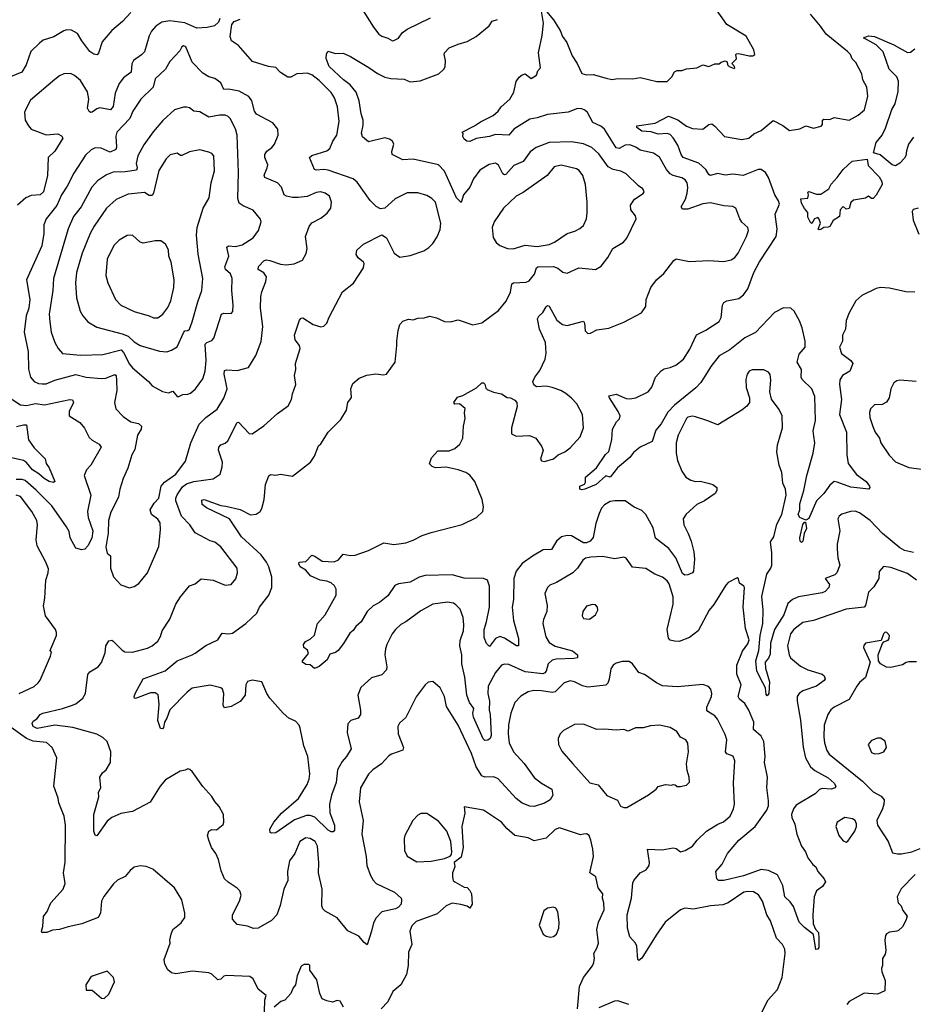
# Model space of a CAD drawing. Extents: x 2056909 to 2160450, y 827444 to 1016825.
# Tile 341 of 501: x 2085449 to 2091435, y 963565 to 970157. Entities that reach past the tile are written whole.
import ezdxf

# ---------------------------------------------------------------- set-up
doc = ezdxf.new("R2010")
doc.units = 0

msp = doc.modelspace()

# ---------------------------------------------------------------- linework, layer by layer
at = {"layer": '0CON10XD'}
for points in [[(2087738.9, 970235), (2087818.3, 970108.3), (2087855, 970061.2), (2087875, 970046), (2087914.3, 970034.3), (2087945, 970016), (2087955, 970017.5), (2087985.5, 970034.5), (2088011.3, 970068.7), (2088044, 970095), (2088201.3, 970168.7)], [(2088966.7, 970225), (2089025, 970156.7), (2089068.1, 970085), (2089085, 970043.8), (2089114.2, 970005), (2089150, 969915), (2089182.7, 969865), (2089215, 969796.9), (2089245, 969788.9), (2089290.9, 969790.9), (2089377.5, 969765), (2089415, 969758), (2089455, 969763.8), (2089555, 969762), (2089605, 969770), (2089717, 969743), (2089785, 969742.5), (2089816.7, 969775), (2089835, 969807.5), (2089853.6, 969816.4), (2089885, 969816.7), (2089915, 969827.5), (2089984.2, 969835.8), (2090025, 969856), (2090065.9, 969844.1), (2090105, 969861.2), (2090135, 969862.5), (2090146.7, 969873.3), (2090175, 969882.5), (2090187.5, 969875), (2090190, 969855), (2090200, 969845), (2090235, 969830), (2090240, 969835), (2090236.7, 969845), (2090220, 969865), (2090250, 969895), (2090246.7, 969925), (2090250.8, 969929.2), (2090265, 969930.8), (2090335.6, 969914.4), (2090360, 969915), (2090372.5, 969925), (2090366.7, 969955), (2090315, 970046.7), (2090186.1, 970126.1), (2090101.2, 970245)], [(2086193.8, 970205), (2086138, 970145), (2086065, 970085.8), (2086001.7, 970008.3), (2085977.3, 969932.7), (2085967.3, 969922.7), (2085945, 969926.5), (2085917.8, 969945), (2085865.4, 970015), (2085836.7, 970065), (2085795, 970087.3), (2085765, 970088.9), (2085745, 970083.1), (2085677.9, 970042.1), (2085605, 970019.4), (2085580.6, 969999.4), (2085524.3, 969945), (2085492.9, 969855), (2085463.3, 969806.7), (2085387.1, 969775)], [(2088495, 969445.7), (2088535, 969472.5), (2088620.8, 969515), (2088653.8, 969545), (2088674.2, 969575), (2088731.4, 969625), (2088758.6, 969671.4), (2088775, 969742.5), (2088795, 969773.3), (2088815, 969788.8), (2088835, 969793.8), (2088875, 969763.3), (2088910, 969785), (2088920, 969815), (2088936.7, 969835), (2088924.2, 969935), (2088948, 970052), (2088956.9, 970133.1), (2088944.4, 970215)], [(2090054.7, 967795), (2090010.6, 967729.4), (2089977.6, 967692.4), (2089833.8, 967576.2), (2089791.2, 967528.8), (2089745, 967451.9), (2089710.2, 967409.8), (2089685, 967333.3), (2089605, 967296), (2089561.2, 967258.8), (2089535, 967226.9), (2089452, 967158), (2089405, 967093.8), (2089375, 967103.8), (2089310, 967045), (2089233.6, 967013.6), (2089215, 967010), (2089200, 967015), (2089200, 967035), (2089231.7, 967048.3), (2089238.3, 967061.7), (2089238.8, 967095), (2089312.7, 967157.3), (2089373.2, 967246.8), (2089394.2, 967265.8), (2089416, 967345), (2089420, 967415), (2089446.7, 967465), (2089465.9, 967484.1), (2089470, 967505), (2089458, 967535), (2089398.8, 967625), (2089395, 967640), (2089445, 967649.4), (2089511.7, 967621.7), (2089535, 967618.9), (2089575, 967626.5), (2089657.8, 967665), (2089682.8, 967697.2), (2089707.5, 967765), (2089745, 967807.1), (2089765, 967820.6), (2089805, 967827.8), (2089844, 967845), (2089894.4, 967885), (2089938.5, 967951.5), (2089982.8, 968047.2), (2090045, 968077.8), (2090133.9, 968136.1), (2090147.6, 968162.4), (2090155.5, 968245), (2090166.2, 968263.8), (2090185, 968275.5), (2090265, 968291.8), (2090296.4, 968315), (2090325, 968355.7), (2090365.2, 968464.8), (2090403.8, 968536.2), (2090516.5, 968705), (2090523.1, 968755), (2090509.2, 968855), (2090537.6, 968922.4), (2090532.2, 968945), (2090506.7, 968985), (2090465, 969100), (2090445, 969133.3), (2090415, 969153.6), (2090395, 969155.3), (2090293.8, 969113.8), (2090225, 969123.9), (2090175, 969116.2), (2090125, 969126.7), (2090074.6, 969114.6), (2090065, 969120), (2090044.4, 969154.4), (2089997, 969197), (2089893.3, 969235), (2089880, 969255), (2089857.1, 969317.1), (2089826.6, 969366.6), (2089805, 969389.2), (2089785, 969395.4), (2089725, 969390.8), (2089677.5, 969407.5), (2089615, 969411.8), (2089583.3, 969435), (2089583.6, 969446.4), (2089705.5, 969464.5), (2089795, 969512.3), (2089857.1, 969487.1), (2089915, 969444.6), (2089955, 969429.5), (2090025, 969424.5), (2090065, 969455.7), (2090085, 969460), (2090105.5, 969445.5), (2090170, 969375), (2090285.6, 969354.4), (2090332.5, 969365), (2090365.8, 969394.2), (2090415, 969416), (2090495, 969483.3), (2090559.7, 969449.7), (2090605, 969416.2), (2090675, 969426.7), (2090715, 969446.2), (2090765, 969431.2), (2090816.7, 969445), (2090826, 969455), (2090826.2, 969485), (2090835, 969492), (2090875, 969490), (2090905, 969502.5), (2091005, 969484.4), (2091065, 969518), (2091106.9, 969553.1), (2091129.4, 969645), (2091122.5, 969705), (2091096.7, 969755), (2091090, 969795), (2091049.7, 969869.7), (2091026, 969895), (2091013.2, 969923.2), (2090994.3, 969945), (2090849.7, 970059.7), (2090813.6, 970115), (2090745, 970194.5)], [(2086790, 970165), (2086779.3, 970140.7), (2086752.9, 970117.1), (2086704.7, 970105.3), (2086635, 970099.8), (2086555, 970137), (2086455, 970150.5), (2086400.1, 970139.9), (2086360.6, 970115), (2086330.5, 970079.5), (2086315, 970048.8), (2086285, 969942.5), (2086265, 969921.9), (2086210, 969885), (2086199.1, 969860.9), (2086194.4, 969805), (2086145, 969768.2), (2086115, 969729.4), (2086088.4, 969665), (2086074.1, 969575.9), (2086057.1, 969552.9), (2085985, 969567.5), (2085965, 969560.9), (2085935, 969538), (2085925, 969536), (2085915, 969542.5), (2085901.8, 969565), (2085912.1, 969625), (2085902.2, 969675), (2085855, 969750.8), (2085815, 969784.3), (2085788, 969798), (2085743.3, 969795), (2085715, 969782), (2085685, 969758), (2085522, 969618), (2085486.8, 969553.2), (2085481.4, 969535), (2085485.8, 969485), (2085506.5, 969446.5), (2085525.5, 969425.5), (2085625, 969386.9), (2085705, 969393.3), (2085729.5, 969379.5), (2085738, 969365), (2085683, 969277), (2085640, 969235), (2085633.8, 969115), (2085608.7, 969005), (2085585, 968985.4), (2085525, 968980.5), (2085490.8, 968965), (2085434.3, 968915)], [(2090406.9, 963485), (2090461.2, 963595), (2090525.7, 963665), (2090555.6, 963745), (2090566.7, 963833.3), (2090576.9, 963905), (2090572.9, 963935), (2090557.5, 963965), (2090518.8, 964008.8), (2090477.5, 964125), (2090454.4, 964165), (2090424.4, 964255), (2090397.6, 964297.6), (2090365, 964318.2), (2090325, 964320.7), (2090299.2, 964315), (2090194.4, 964245.6), (2090159, 964231), (2090075, 964224.7), (2089962.5, 964202.5), (2089905, 964209.4), (2089875, 964198.6), (2089773.1, 964115), (2089711.7, 964028.3), (2089616.2, 963875), (2089595, 963857.5), (2089590, 963865), (2089583.3, 963955), (2089573.3, 963975), (2089536.2, 964016.2), (2089520.8, 964075), (2089516.7, 964165), (2089547.9, 964275), (2089555, 964377.5), (2089562.5, 964395), (2089605.8, 964445), (2089645, 964465.7), (2089665.4, 964494.6), (2089668.1, 964515), (2089654, 964605), (2089751.3, 964598.7), (2089825, 964612.9), (2089845, 964608.2), (2089875, 964585.6), (2089905.4, 964594.6), (2089955, 964623.3), (2089987.5, 964665), (2090049.4, 964725), (2090125, 964771.2), (2090163.9, 964786.1), (2090206.9, 964825), (2090230.8, 964875), (2090235.8, 964904.2), (2090230.9, 965045), (2090239.5, 965195), (2090227.2, 965227.2), (2090185, 965242.5), (2090177.1, 965255), (2090185.5, 965335), (2090175, 965371.2), (2090123.3, 965475), (2090105, 965496.5), (2090057.5, 965525), (2090050.6, 965535), (2090051.8, 965555), (2090082.5, 965625), (2090085.5, 965645), (2090077.8, 965675), (2090063, 965693), (2090025, 965705.5), (2089855, 965690), (2089755, 965697.5), (2089715, 965717.1), (2089635, 965774.3), (2089595, 965787.5), (2089553.8, 965845), (2089530.3, 965860.3), (2089485, 965861.1), (2089445, 965850), (2089423.1, 965836.9), (2089408.9, 965811.1), (2089398.3, 965741.7), (2089387.8, 965715), (2089375, 965701.1), (2089255, 965687.8), (2089218, 965698), (2089165, 965724.5), (2089135, 965730.6), (2089095, 965717.1), (2089035, 965656.4), (2089015, 965653.8), (2088945, 965664.6), (2088892.8, 965667.2), (2088855, 965657.8), (2088805, 965627.5), (2088765, 965586), (2088738.5, 965515), (2088723.9, 965436.1), (2088720.4, 965375), (2088727.9, 965315), (2088757.3, 965255), (2088828.5, 965178.5), (2088894.7, 965084.7), (2088945, 965045.5), (2089012.5, 965005), (2089019.2, 964965), (2089002, 964935), (2088965, 964911.5), (2088895, 964890), (2088865, 964891.9), (2088815, 964912.5), (2088775, 964943.8), (2088654.3, 965074.3), (2088625, 965087.8), (2088565, 965086.8), (2088545, 965095.4), (2088507.1, 965155), (2088475.3, 965245), (2088385.5, 965435), (2088308.7, 965558.7), (2088294, 965625), (2088266, 965685), (2088215, 965725.8), (2088185, 965721.2), (2088165, 965703.3), (2088105.5, 965624.5), (2088035, 965486.2), (2087992.1, 965447.9), (2087980.8, 965425), (2087983.1, 965375), (2088018.8, 965285), (2088014.1, 965265.9), (2087939.1, 965240.9), (2087920.7, 965229.3), (2087872.5, 965175), (2087815, 965134.3), (2087785.7, 965105), (2087732.2, 965015), (2087721.7, 964921.7), (2087749.4, 964795), (2087740, 964705), (2087769.5, 964555), (2087774.4, 964495), (2087797.9, 964427.9), (2087815.4, 964395.4), (2087835.8, 964375), (2087960, 964315), (2088003.3, 964275), (2088006.7, 964265), (2088002.9, 964235), (2087986.9, 964215), (2087965, 964203.9), (2087875, 964183.3), (2087835.7, 964145), (2087818.7, 964111.3), (2087806.2, 964053.8), (2087775.9, 963964.1), (2087755, 963978), (2087721.4, 964021.4), (2087646.8, 964056.8), (2087575, 964144), (2087495, 964189.2), (2087478.6, 964205), (2087472.9, 964225), (2087475.6, 964335), (2087450.5, 964445), (2087453.2, 964513.2), (2087443.1, 964625), (2087427.8, 964655), (2087395, 964674.5), (2087365, 964680.5), (2087325, 964655.6), (2087290.6, 964575), (2087256.7, 964525), (2087243.3, 964455), (2087244.6, 964395), (2087217.8, 964335), (2087194.1, 964225.9), (2087171.1, 964165), (2087135, 964125.3), (2087045, 964074.4), (2087015, 964072.9), (2086975, 964088.9), (2086905, 964100), (2086873.8, 964135), (2086873.8, 964165), (2086920, 964255), (2086932.5, 964295), (2086922.5, 964325), (2086905, 964343.3), (2086845, 964382), (2086821.4, 964405), (2086798.8, 964458.8), (2086781.4, 964535), (2086762.5, 964575), (2086732.5, 964615), (2086714.5, 964664.5), (2086705.7, 964695), (2086716.2, 964725), (2086735, 964736.2), (2086767.7, 964732.3), (2086810.7, 964769.3), (2086816.2, 964785), (2086813.3, 964835), (2086785, 964890), (2086755, 964922.5), (2086735.8, 964955.8), (2086675, 965022.5), (2086603, 965123), (2086588.3, 965138.3), (2086575, 965142.5), (2086558, 965132), (2086523.2, 965126.8), (2086425, 965068), (2086389.2, 965025), (2086321.7, 964918.3), (2086203.2, 964856.8), (2086125, 964843.1), (2086065, 964815.8), (2086035, 964792), (2085965, 964693.3), (2085955, 964696.7), (2085944.4, 964725), (2085944.6, 964835.4), (2085979.4, 964955), (2085977.5, 964985), (2085991.4, 965015), (2085986.2, 965085), (2086004, 965115), (2086028, 965135), (2086056, 965185), (2086058, 965255), (2086034, 965325), (2086005, 965352.5), (2085964.4, 965374.4), (2085805, 965417.9), (2085685, 965433.7), (2085565, 965412.8), (2085539.6, 965425), (2085531.8, 965445), (2085539.3, 965460.7), (2085564.5, 965475.5), (2085585.6, 965504.4), (2085603.3, 965515), (2085735.4, 965544.6), (2085795.3, 965564.7), (2085825, 965577.1), (2085872.5, 965615), (2085890, 965645), (2085905, 965773.3), (2085918.7, 965791.3), (2085974.5, 965825.5), (2085995.5, 965854.5), (2086020.7, 965919.3), (2086025.5, 965965), (2086045, 965998), (2086065, 966004.2), (2086075, 965997.5), (2086135, 965935.8), (2086153.3, 965925), (2086205, 965923.1), (2086305, 965948.9), (2086335, 965964.3), (2086373.6, 965996.4), (2086392.5, 966027.5), (2086402.5, 966065), (2086455, 966143.8), (2086494.6, 966245), (2086526, 966294), (2086585, 966366), (2086625, 966380.8), (2086665, 966414.4), (2086745.7, 966405.7), (2086825, 966370.8), (2086865, 966376.2), (2086895.5, 966414.5), (2086906.5, 966455), (2086904.4, 966485), (2086795, 966628), (2086755, 966659.2), (2086725, 966669.2), (2086625, 966721.9), (2086587.3, 966775), (2086532.9, 966832.9), (2086494.5, 966935), (2086493.8, 966955), (2086503.2, 966976.8), (2086540, 967030), (2086565, 967050), (2086615, 967066.4), (2086745, 967084.4), (2086791.2, 967115), (2086805.6, 967164.4), (2086807.1, 967195), (2086780.9, 967275), (2086782.2, 967295), (2086795, 967311.4), (2086825, 967322.2), (2086843.3, 967336.7), (2086905, 967460), (2086915, 967463.3), (2086985, 967387.5), (2087005, 967384.3), (2087085, 967437.5), (2087175, 967521.2), (2087247.6, 967572.4), (2087270, 967615), (2087275, 967652.5), (2087298.1, 967715), (2087288.6, 967775), (2087297.5, 967815), (2087295.8, 967855), (2087327.5, 967955), (2087323.8, 967975), (2087294.5, 968014.5), (2087288.6, 968045), (2087323.8, 968145), (2087335, 968160), (2087345, 968161.2), (2087415, 968117.1), (2087465, 968101.4), (2087486.7, 968105), (2087506.7, 968125), (2087521.2, 968165), (2087610, 968335), (2087685, 968393.8), (2087752.5, 968495), (2087756.7, 968525), (2087752.5, 968535), (2087715, 968563.3), (2087703.3, 968585), (2087707.5, 968615), (2087752.5, 968655), (2087875, 968717.5), (2087905.8, 968695.8), (2087956.7, 968595), (2087995, 968566.7), (2088065, 968578.8), (2088155, 968610), (2088188.3, 968631.7), (2088215, 968658.8), (2088245.4, 968704.6), (2088265, 968752.5), (2088270.6, 968795), (2088234.3, 968935), (2088209.8, 968959.8), (2088175, 968979.2), (2088115, 968999.2), (2088045, 968998), (2087962.7, 968957.3), (2087895, 968896.2), (2087865, 968891.2), (2087837, 968907), (2087796.8, 968946.8), (2087708.7, 969068.7), (2087682.7, 969092.7), (2087515, 969150.8), (2087485, 969155.3), (2087435, 969148.9), (2087423.3, 969153.3), (2087388.8, 969235), (2087405, 969247.5), (2087505, 969280), (2087526, 969295), (2087547.1, 969345), (2087573.3, 969385), (2087589.4, 969475), (2087576.9, 969575), (2087556.7, 969635), (2087535, 969669.2), (2087455, 969750), (2087405, 969788.2), (2087375, 969799.5), (2087345, 969796.4), (2087305, 969794.4), (2087265, 969773.3), (2087245, 969772.2), (2087195, 969804.2), (2087165, 969836.7), (2087115, 969843.1), (2087008.3, 969878.3), (2086915, 969984), (2086867.5, 970015), (2086858.6, 970045), (2086870.5, 970125), (2086885, 970145.7), (2086925, 970160)], [(2087370.7, 964829.3), (2087289.5, 964800.5), (2087165, 964712.5), (2087135, 964711.2), (2087126.4, 964716.4), (2087125, 964737.5), (2087151.5, 964785), (2087202.9, 964845), (2087316.8, 964943.3), (2087374.2, 965035.8), (2087387.4, 965072.6), (2087391.9, 965108.1), (2087378.8, 965225), (2087350.9, 965295), (2087328.2, 965415), (2087319.6, 965435), (2087295, 965461.1), (2087251.3, 965481.3), (2087213.3, 965515), (2087123.8, 965615), (2087104, 965645), (2087070, 965725), (2087005, 965735.4), (2086974.2, 965725.8), (2086964.4, 965705), (2086959.1, 965635), (2086925, 965592.5), (2086865, 965558.8), (2086820.9, 965550.9), (2086812.2, 965565), (2086816.3, 965646.3), (2086806.9, 965675), (2086796, 965685), (2086725, 965701.2), (2086605, 965682), (2086570.6, 965655), (2086454.1, 965535.9), (2086435, 965480.8), (2086419.5, 965455), (2086411.7, 965418.3), (2086405, 965410.6), (2086392.4, 965412.4), (2086374.2, 965465), (2086382.9, 965575), (2086376.8, 965636.8), (2086355, 965650), (2086325, 965650.6), (2086225, 965612), (2086217.5, 965615), (2086216.2, 965625), (2086225, 965650), (2086276.4, 965743.6), (2086423.1, 965796.9), (2086504.1, 965865.9), (2086605, 965904.3), (2086623.5, 965916.5), (2086695, 965967.5), (2086775.6, 966004.4), (2086805, 966050), (2086845, 966044.5), (2086875, 966049.4), (2086962.5, 966115), (2087036, 966185), (2087054.2, 966225), (2087116.4, 966303.6), (2087138.1, 966355), (2087136.9, 966425), (2087116.7, 966495), (2087102.5, 966525), (2087065.4, 966575), (2086935, 966694.4), (2086853.3, 966815), (2086699.6, 966889.6), (2086671.2, 966911.2), (2086669.7, 966940.3), (2086684.5, 966945.5), (2086795, 966905.3), (2086830.3, 966899.7), (2086925, 966878), (2086995, 966843.1), (2087032.5, 966847.5), (2087058.8, 966865), (2087070, 966885), (2087085.5, 966944.5), (2087094.2, 967045), (2087117, 967103), (2087128.3, 967111.7), (2087165, 967108.8), (2087195, 967114), (2087275, 967102), (2087395.9, 967194.1), (2087423.9, 967236.1), (2087450, 967305), (2087465, 967317.5), (2087514.2, 967395.8), (2087599.3, 967480.7), (2087637, 967543), (2087646.7, 967595), (2087671.7, 967628.3), (2087666.7, 967685), (2087679.5, 967720.5), (2087723.3, 967756.7), (2087773.2, 967776.8), (2087835, 967787.1), (2087885, 967780), (2087905, 967783.3), (2087963.3, 967865), (2087976, 967975), (2087974.3, 968004.3), (2087983.1, 968076.9), (2087995, 968117.5), (2088015, 968138.8), (2088053, 968153), (2088085, 968148.8), (2088115, 968160), (2088158.3, 968161.7), (2088195, 968173.3), (2088241.7, 968161.7), (2088295, 968136.2), (2088335, 968134), (2088385, 968147.5), (2088485, 968114.2), (2088545, 968128.8), (2088655, 968210), (2088707.6, 968272.4), (2088737.4, 968332.6), (2088745, 968388.6), (2088755.4, 968394.6), (2088840.3, 968399.7), (2088861.7, 968408.3), (2088897.4, 968452.6), (2088910.5, 968495), (2088918.3, 968501.7), (2089025.2, 968505.2), (2089054.1, 968494.1), (2089087.6, 968467.6), (2089115, 968460), (2089195, 968495.6), (2089305, 968484.4), (2089343.8, 968506.2), (2089387.5, 968565), (2089422.5, 968625), (2089492.4, 968667.6), (2089514.5, 968695.5), (2089578, 968825), (2089573.8, 968845), (2089542, 968885), (2089540, 968915), (2089567.5, 968955), (2089625.6, 968994.4), (2089631.2, 969005), (2089623.8, 969025), (2089594.6, 969044.6), (2089510, 969125), (2089475, 969143.5), (2089425, 969155.4), (2089391.6, 969171.6), (2089328.8, 969258.8), (2089281.1, 969301.1), (2089225, 969325.4), (2089145, 969340.4), (2088995, 969335.4), (2088907.7, 969302.3), (2088867.6, 969272.4), (2088821.1, 969208.9), (2088759.4, 969180.6), (2088705, 969121.5), (2088695, 969119.1), (2088685, 969125.7), (2088655, 969184.4), (2088635, 969197.1), (2088593.2, 969186.8), (2088531.1, 969148.9), (2088489.1, 969090.9), (2088463.1, 969035), (2088422.1, 968985), (2088405, 968932.5), (2088375, 968964.3), (2088293.7, 969143.7), (2088255, 969185.5), (2088085, 969224.6), (2088015, 969219.5), (2087944.2, 969255), (2087941.4, 969275), (2087955.7, 969325), (2087945, 969344), (2087925, 969357.5), (2087894.4, 969365.6), (2087785, 969340), (2087745, 969373.8), (2087737.1, 969397.1), (2087749.1, 969450.9), (2087749.6, 969485), (2087736.9, 969526.9), (2087723.4, 969615), (2087702.3, 969672.3), (2087662.1, 969722.1), (2087616.9, 969755), (2087521.2, 969845), (2087502.2, 969897.8), (2087503.8, 969926.2), (2087513.8, 969946.2), (2087565, 969930), (2087615, 969932.5), (2087665, 969910), (2087788.2, 969838.2), (2087845, 969796.5), (2087895, 969772.1), (2087935, 969763.8), (2088025, 969758.9), (2088065, 969740.8), (2088131.7, 969748.3), (2088255.9, 969794.1), (2088290, 969825), (2088298.3, 969841.7), (2088300, 969885), (2088291.2, 969925), (2088293.8, 969935), (2088325, 969968.8), (2088385.6, 969994.4), (2088445, 970010.6), (2088505.3, 970044.7), (2088593.6, 970116.4), (2088613.3, 970146.7), (2088650.3, 970159.7)], [(2091435, 969370.3), (2091402.1, 969325), (2091389.8, 969279.8), (2091383.8, 969246.2), (2091375, 969230.8), (2091345, 969195.8), (2091315, 969180), (2091293.1, 969185), (2091212.6, 969252.6), (2091167.3, 969265), (2091185.7, 969334.3), (2091226.6, 969383.4), (2091248.7, 969431.3), (2091290, 969555), (2091312.1, 969595), (2091333.2, 969676.8), (2091335.8, 969745), (2091324.8, 969774.8), (2091273.1, 969825), (2091231.5, 969941.5), (2091185, 969990), (2091100, 970035), (2091135, 970050), (2091173.8, 970045), (2091305, 969989.2), (2091395, 969937.1), (2091415, 969940.9), (2091445, 969962.2)], [(2086185, 966354), (2086215, 966362.5), (2086246.4, 966383.6), (2086304.4, 966455), (2086380.7, 966629.3), (2086392.7, 966745), (2086389.1, 966789.1), (2086375, 966813.1), (2086330.6, 966845), (2086321.9, 966875), (2086349, 966921), (2086380.4, 966955), (2086395.2, 967034.8), (2086419, 967061), (2086494.6, 967115), (2086559.4, 967200.6), (2086594.5, 967325), (2086651.3, 967448.7), (2086695, 967494.4), (2086771.2, 967548.8), (2086815, 967622.5), (2086838.5, 967685), (2086829.5, 967730.5), (2086819.1, 967785), (2086820.9, 967809.1), (2086835.8, 967814.2), (2086905, 967808.5), (2086981.7, 967828.3), (2087031.4, 967908.6), (2087066.9, 968003.1), (2087076.3, 968103.7), (2087061.1, 968225), (2087063.6, 968305), (2087069.5, 968335), (2087098, 968405), (2087102, 968435), (2087085, 968462), (2087046.2, 968485), (2087048.8, 968505), (2087085, 968542.9), (2087100.6, 968549.4), (2087125, 968546.2), (2087195, 968519.5), (2087233.9, 968516.1), (2087288.1, 968521.9), (2087342.5, 968547.5), (2087367.3, 968592.7), (2087374, 968625), (2087364.2, 968705.8), (2087387.3, 968772.7), (2087405, 968796.2), (2087465, 968828.6), (2087508.9, 968861.1), (2087532.5, 968895), (2087536.4, 968936.4), (2087524.2, 968975), (2087495, 968995.6), (2087465, 969004.4), (2087435, 969001.1), (2087375, 968974.4), (2087313.5, 968966.5), (2087275, 968966.7), (2087235.3, 968975.3), (2087220, 968985), (2087201.5, 969035), (2087175.3, 969065.3), (2087091.7, 969101.7), (2087085.9, 969115.9), (2087107.3, 969165), (2087110, 969185), (2087091.5, 969235), (2087090, 969255), (2087103.1, 969276.9), (2087137.8, 969302.2), (2087155, 969324), (2087180.8, 969385), (2087177.5, 969425), (2087145, 969466.7), (2087034, 969525), (2087020.8, 969545), (2087004.2, 969615), (2086982.4, 969642.4), (2086918.6, 969678.6), (2086847.8, 969692.2), (2086815, 969690), (2086795.4, 969735.4), (2086755, 969763.5), (2086715, 969775.7), (2086675, 969799.2), (2086605, 969873.8), (2086562, 969975), (2086545, 969981.4), (2086534.2, 969975), (2086520.3, 969949.7), (2086455, 969878), (2086424.2, 969825), (2086355, 969761.2), (2086341.9, 969705), (2086259.4, 969625), (2086206.5, 969545), (2086185.5, 969495), (2086100, 969405), (2086092.2, 969377.8), (2086097.1, 969302.9), (2086091.9, 969288.1), (2086055, 969270.8), (2085995, 969297.5), (2085955, 969299.5), (2085927.5, 969285), (2085890.1, 969249.9), (2085810.8, 969129.2), (2085766.9, 969043.1), (2085729.1, 968985), (2085697.7, 968912.3), (2085626.8, 968823.2), (2085610, 968785), (2085610, 968725), (2085596.9, 968643.1), (2085494.5, 968415), (2085517.5, 968285), (2085510, 968225), (2085491.2, 968175), (2085478.5, 968065), (2085504.5, 967934.5), (2085507.6, 967817.6), (2085521.5, 967765), (2085545.4, 967735.4), (2085575, 967721.5), (2085598.3, 967718.3), (2085625, 967720.4), (2085685, 967743.8), (2085825, 967780.8), (2085895, 967763.4), (2085995, 967754.1), (2086025, 967758.2), (2086085, 967782.9), (2086094.4, 967774.4), (2086097.4, 967742.6), (2086100.4, 967675), (2086084.3, 967595), (2086092.2, 967552.2), (2086140.7, 967500.7), (2086192, 967465), (2086245, 967453.1), (2086265.6, 967435), (2086261.5, 967415), (2086237.9, 967375), (2086219.5, 967280.5), (2086200.6, 967245), (2086173.3, 967155), (2086142.5, 967085), (2086120, 967015), (2086110.5, 966959.5), (2086059.3, 966860.7), (2086044.6, 966805), (2086040.9, 966719.1), (2086024.6, 966625), (2086034, 966585), (2086057.1, 966567.1), (2086057.1, 966485), (2086078, 966428), (2086125, 966373.8), (2086185, 966354)], [(2086515, 967634), (2086541.9, 967648.1), (2086575, 967649.4), (2086592.6, 967657.4), (2086627.1, 967685), (2086675, 967752), (2086691.2, 967805), (2086698.5, 967875), (2086691.8, 967985), (2086703, 967997), (2086735, 968010), (2086748.7, 968025), (2086800.8, 968185), (2086815, 968192.9), (2086865, 968189.2), (2086877, 968203), (2086879.1, 968245), (2086869.1, 968345), (2086872.7, 968425), (2086860, 968455), (2086827.1, 968485), (2086822.1, 968502.1), (2086849.2, 968575), (2086835.8, 968635), (2086846.8, 968643.2), (2086895, 968639.8), (2086939.6, 968650.4), (2087012.2, 968697.8), (2087048.9, 968745), (2087065.7, 968805), (2087060.9, 968820.9), (2087013, 968883), (2086945, 968910.4), (2086918.6, 968928.6), (2086909.3, 968959.3), (2086915.4, 969134.6), (2086905.3, 969385), (2086895, 969425.8), (2086859.5, 969495), (2086845, 969509.5), (2086825, 969517.9), (2086787.4, 969517.4), (2086715, 969504.5), (2086655, 969539.4), (2086615, 969544.4), (2086586.2, 969566.2), (2086565, 969572.5), (2086545, 969572.2), (2086486.6, 969553.4), (2086408.3, 969481.7), (2086342.7, 969407.3), (2086279.5, 969320.5), (2086238.9, 969245), (2086228.5, 969195), (2086235.4, 969165), (2086230.3, 969149.7), (2086155, 969138.2), (2086075, 969136.1), (2086029.2, 969119.2), (2085970.9, 969079.1), (2085932.5, 969035), (2085860, 968905), (2085809.4, 968840.6), (2085772.3, 968757.7), (2085674.7, 968425), (2085670.8, 968345), (2085646.9, 968185), (2085649.6, 968135), (2085660.5, 968065), (2085683.1, 967995), (2085706, 967955), (2085735, 967922.9), (2085855, 967912.1), (2086005, 967916.5), (2086127.7, 967947.7), (2086145, 967929.1), (2086185, 967851.5), (2086205, 967825.6), (2086310.8, 967735), (2086335, 967706), (2086405, 967667.1), (2086445, 967659.2), (2086475, 967670), (2086504.4, 967634.4), (2086515, 967634)], [(2091435, 966589.8), (2091375, 966603.9), (2091345, 966622.4), (2091228.4, 966718.4), (2091145, 966803.6), (2091075, 966856.1), (2091045, 966867.5), (2091014.5, 966865.5), (2090955, 966847.1), (2090937.6, 966832.4), (2090929.4, 966815), (2090942.9, 966735), (2090925.6, 966645), (2090925.5, 966615.5), (2090929.4, 966555), (2090942, 966505), (2090922.5, 966455), (2090908.9, 966441.1), (2090844.2, 966415.8), (2090874.2, 966375), (2090868.6, 966355), (2090845, 966329.1), (2090825, 966320.9), (2090665, 966293.8), (2090624.6, 966275), (2090595, 966249.6), (2090567.1, 966172.9), (2090505.2, 966075), (2090476.9, 965983.1), (2090475, 965908.6), (2090465, 965882.7), (2090443.1, 965855), (2090444.2, 965815), (2090470.6, 965725), (2090466.9, 965645), (2090455, 965631.2), (2090448.8, 965638.8), (2090444.3, 965685), (2090427.2, 965717.2), (2090386.7, 965795), (2090380.3, 965865), (2090400, 965935), (2090408.6, 966035), (2090427.3, 966115), (2090429.1, 966205), (2090419.3, 966295), (2090452.6, 966445), (2090480.3, 966485), (2090487.1, 966505), (2090487.2, 966587.2), (2090478.8, 966661.2), (2090499.5, 966695), (2090519.8, 966780.2), (2090554.7, 966845), (2090583.2, 966975), (2090579.5, 967015), (2090561.1, 967055), (2090553.3, 967125), (2090535.7, 967175), (2090521.2, 967261.2), (2090525, 967310), (2090539.2, 967355), (2090559.2, 967425), (2090556.4, 967505), (2090537, 967547), (2090485.7, 967615.7), (2090473.5, 967665), (2090480.8, 967745), (2090475, 967782.5), (2090465, 967796.7), (2090433.6, 967813.6), (2090355, 967813.8), (2090335.9, 967804.1), (2090322, 967785), (2090312.1, 967747.9), (2090314.5, 967694.5), (2090338, 967625), (2090336.2, 967595), (2090319.7, 967570.3), (2090286.3, 967543.7), (2090125, 967443.8), (2090052.5, 967475), (2089975, 967498.8), (2089955, 967503.3), (2089925, 967496), (2089915, 967486.7), (2089860, 967375), (2089846.4, 967323.6), (2089845.4, 967255.4), (2089854.3, 967205), (2089884, 967135), (2089911.2, 967095), (2089943.4, 967073.4), (2089975, 967065.7), (2090007.7, 967067.7), (2090060, 967055), (2090092.5, 967045), (2090117.5, 967025), (2090117.5, 967005), (2090106.7, 966985), (2090036, 966935), (2089985, 966910.6), (2089913.2, 966846.8), (2089892.5, 966815), (2089897.3, 966775), (2089927.4, 966717.4), (2089946.1, 966665), (2089963.5, 966595), (2089968.9, 966545), (2089961.1, 966465), (2089954.4, 966455), (2089925, 966440.9), (2089905, 966438.6), (2089889, 966449), (2089844.8, 966554.8), (2089797.7, 966617.7), (2089708.6, 966685), (2089691.8, 966755), (2089641.9, 966845), (2089615, 966872), (2089565, 966894), (2089505, 966935.8), (2089435, 966937.1), (2089405, 966931.5), (2089365, 966910), (2089345, 966887.5), (2089329.3, 966850.7), (2089307.1, 966785), (2089289.6, 966690.4), (2089269.4, 966665), (2089245.2, 966654.8), (2089225, 966654.3), (2089145, 966700.9), (2089115, 966703.5), (2089077.5, 966695), (2089045.5, 966665), (2089010.3, 966609.7), (2088955, 966606.9), (2088884.1, 966565.9), (2088815, 966516.1), (2088773.8, 966466.2), (2088759.7, 966415), (2088757.1, 966275), (2088748, 966225), (2088755.3, 966135), (2088790.8, 966015), (2088790, 965965), (2088777.5, 965965), (2088695, 966017.5), (2088665, 966026.9), (2088635.5, 966014.5), (2088595, 965960), (2088575, 965980), (2088560.2, 966020.2), (2088559.6, 966075), (2088576.2, 966125), (2088596.4, 966225), (2088594.6, 966365), (2088582.2, 966405), (2088555.2, 966415.2), (2088425, 966417.3), (2088345, 966440.8), (2088164.3, 966435.7), (2088125, 966424.7), (2088065, 966390.5), (2087985, 966380), (2087960.5, 966369.5), (2087915, 966299.4), (2087858.6, 966255), (2087816, 966234), (2087777.1, 966195), (2087735, 966126), (2087701.2, 966095), (2087682.7, 966067.3), (2087659.7, 966050.3), (2087618.7, 965981.3), (2087582.5, 965935), (2087565, 965920.8), (2087525, 965909.2), (2087508.9, 965871.1), (2087454, 965826), (2087423, 965813), (2087395, 965838.8), (2087365, 965839.2), (2087343.3, 965855), (2087343.3, 965865), (2087382.5, 965915), (2087376.4, 965936.4), (2087352.5, 965955), (2087350, 965975), (2087362.5, 965995), (2087395, 966010), (2087423.6, 966036.4), (2087443.3, 966115), (2087495, 966172.9), (2087568.2, 966305), (2087568.2, 966345), (2087556.9, 966366.9), (2087535, 966386.2), (2087505, 966398.8), (2087461.2, 966405), (2087396.7, 966435), (2087365, 966472.9), (2087327.5, 966495), (2087318, 966515), (2087320, 966525), (2087365, 966530), (2087405, 966571.2), (2087425, 966566.2), (2087475, 966531.2), (2087555, 966527.5), (2087585, 966542), (2087615, 966580), (2087665, 966569.2), (2087695, 966572.5), (2087785, 966603.1), (2087887.5, 966655), (2087955, 966643.3), (2088005, 966650), (2088035, 966654.1), (2088085, 966672), (2088145, 966703.3), (2088205, 966723.8), (2088413.4, 966776.6), (2088507.5, 966825), (2088550, 966865), (2088555.6, 966895), (2088546.7, 966945), (2088497.5, 967065), (2088465, 967107.8), (2088436.6, 967126.6), (2088385, 967144.6), (2088305, 967161.5), (2088235, 967158), (2088212.5, 967165), (2088193, 967183), (2088206.7, 967225), (2088249.5, 967270.5), (2088325, 967271.4), (2088362.7, 967287.3), (2088396.7, 967315), (2088416.2, 967355), (2088421.2, 967435), (2088433.6, 967486.4), (2088428.8, 967525), (2088433.3, 967555), (2088395, 967585.8), (2088363.8, 967583.8), (2088356, 967595), (2088380.6, 967629.4), (2088417.7, 967642.3), (2088508.3, 967691.7), (2088545, 967726.7), (2088555, 967726.7), (2088565, 967716.2), (2088570.9, 967690.9), (2088580.4, 967680.4), (2088622.8, 967662.8), (2088675, 967652.5), (2088715, 967627.5), (2088735.8, 967625.8), (2088765, 967610), (2088778.8, 967595), (2088781.7, 967568.3), (2088742.9, 967425), (2088742, 967385), (2088775, 967368), (2088863.9, 967373.9), (2088905, 967356.7), (2088945, 967302.5), (2088956.1, 967276.1), (2088936.7, 967215), (2088945, 967204), (2088965, 967200), (2089025, 967216.2), (2089056.7, 967243.3), (2089101.2, 967265), (2089135, 967290), (2089202.5, 967365), (2089225.6, 967425), (2089218.5, 967515), (2089181.1, 967585), (2089145, 967624.3), (2089106, 967655), (2089074.5, 967674.5), (2089015.5, 967695.5), (2088975, 967702.9), (2088909.5, 967699.5), (2088893, 967713), (2088886.2, 967735), (2088900, 967765), (2088932.4, 967807.6), (2088968.6, 967885), (2088974.3, 967925.7), (2088970, 967995), (2088931.1, 968085), (2088918.1, 968155), (2088925, 968172), (2088953.8, 968196.2), (2088975, 968236), (2088985, 968244.2), (2088995, 968240), (2089047.1, 968145), (2089085, 968115.6), (2089115, 968110.6), (2089225, 968140), (2089232, 968125), (2089236, 968075), (2089255, 968056.2), (2089271.7, 968058.3), (2089315, 968080), (2089395, 968091.2), (2089495, 968131.2), (2089613.3, 968195), (2089643.9, 968236.1), (2089645.8, 968285), (2089675.8, 968365), (2089713.8, 968415), (2089762.7, 968457.3), (2089830, 968545), (2089845, 968555.8), (2089935, 968537.5), (2090065, 968545.8), (2090165, 968537.5), (2090215, 968549.2), (2090238.6, 968565), (2090262.2, 968595), (2090317.8, 968705), (2090331.4, 968745), (2090326.3, 968766.3), (2090285, 968802.5), (2090271.4, 968825), (2090246, 968895), (2090225, 968907.5), (2090165, 968911.9), (2090075, 968932.2), (2090025, 968923.6), (2089925, 968888.2), (2089889.1, 968889.1), (2089880.5, 968905), (2089907.6, 968955), (2089920.3, 968995), (2089923.9, 969033.9), (2089919.5, 969065), (2089905.7, 969085), (2089885, 969097.8), (2089825, 969113.5), (2089806, 969126), (2089781.5, 969155), (2089735, 969237.5), (2089695, 969264.4), (2089605, 969283.8), (2089575, 969304.6), (2089535, 969320.4), (2089505, 969317.1), (2089465, 969294.6), (2089445, 969298.9), (2089365.9, 969425), (2089341.1, 969445), (2089288.8, 969468.8), (2089251.5, 969535), (2089235, 969552.1), (2089215, 969560.9), (2089185, 969563.3), (2089122.4, 969537.6), (2088985, 969522), (2088915, 969499.4), (2088865, 969490.9), (2088757.8, 969425), (2088725, 969384), (2088635, 969389.4), (2088595, 969374.5), (2088507.4, 969362.6), (2088465, 969341.9), (2088443.1, 969343.1), (2088425, 969357.5), (2088417.5, 969375), (2088420, 969395), (2088413.3, 969405), (2088495, 969445.7)], [(2086435, 967934.4), (2086465, 967944.2), (2086502.5, 967967.5), (2086545, 968060.8), (2086555, 968073.8), (2086575, 968076.2), (2086585, 968086.2), (2086605, 968134), (2086641.7, 968268.3), (2086669.6, 968345), (2086675.5, 968425), (2086643.6, 968586.4), (2086632.3, 968715), (2086636.5, 968765), (2086678.6, 968895), (2086717.1, 968965), (2086732.2, 969065), (2086754.4, 969145.6), (2086750, 969245), (2086735, 969261.2), (2086715, 969271.2), (2086655, 969285.7), (2086585, 969272), (2086535, 969249.2), (2086525, 969248.8), (2086503.9, 969263.9), (2086457.5, 969252.5), (2086430.8, 969225), (2086381.4, 969148.6), (2086345, 968996.7), (2086335, 968979.2), (2086315, 968980.6), (2086285, 968999.4), (2086175, 968988.2), (2086095, 968954.4), (2086029.4, 968895), (2085946.4, 968775), (2085920.5, 968725), (2085867.3, 968595), (2085828.2, 968465), (2085822.9, 968395), (2085829.5, 968295), (2085852.9, 968205), (2085871.4, 968175), (2085904.6, 968134.6), (2085965, 968098.1), (2086135.5, 968054.5), (2086175, 968038.2), (2086215, 967999.5), (2086256.2, 967975), (2086385, 967937.1), (2086435, 967934.4)], [(2088755, 968623.3), (2088835, 968648.5), (2088915, 968638.5), (2088995, 968652.5), (2089031.7, 968668.3), (2089115, 968725.7), (2089168.2, 968741.8), (2089201.2, 968758.8), (2089225, 968780), (2089245.8, 968825), (2089250, 968865), (2089250.6, 968935), (2089238.9, 969055), (2089220.6, 969115), (2089196.9, 969146.9), (2089179.1, 969159.1), (2089075, 969183.5), (2089028.3, 969171.7), (2088982, 969115), (2088820.4, 968999.6), (2088774.3, 968975.7), (2088689.4, 968895), (2088628, 968805), (2088612.5, 968765), (2088619.7, 968699.7), (2088640, 968665), (2088665, 968645.8), (2088715.5, 968625.5), (2088755, 968623.3)], [(2090805, 968750), (2090797.5, 968755), (2090812.9, 968795), (2090805, 968822.5), (2090795, 968833.3), (2090772.5, 968825), (2090755, 968792.5), (2090745, 968800), (2090728, 968835), (2090727, 968867), (2090705, 968892.5), (2090685, 968930), (2090681.7, 968958.3), (2090728.3, 968961.7), (2090732.5, 968985), (2090728.3, 969001.7), (2090735, 969007.5), (2090785, 968988.8), (2090815, 968990), (2090868.8, 969025), (2090885, 969056.7), (2090925, 969100), (2090963.8, 969155), (2091025, 969210), (2091125, 969222.9), (2091131.8, 969181.9), (2091205.3, 969105), (2091224.4, 969075), (2091225.5, 969054.5), (2091185, 968982.5), (2091165, 968960), (2091155, 968960), (2091135, 968976.7), (2091115, 968962.5), (2091035, 968950), (2091015, 968932.5), (2091005, 968893.8), (2090985, 968888.8), (2090965, 968906.2), (2090944, 968885), (2090939.4, 968840.6), (2090897, 968813), (2090875, 968773.3), (2090865, 968767.5), (2090835, 968766.7), (2090815, 968753.3), (2090805, 968750)], [(2091466.7, 968895), (2091434.3, 968885.7), (2091426.1, 968873.9), (2091434.3, 968814.3), (2091471.7, 968721.7)], [(2086345, 968160.6), (2086375, 968161.9), (2086408.1, 968185), (2086440.6, 968229.4), (2086461.9, 968275), (2086481.9, 968365), (2086483.1, 968415), (2086463.3, 968533.3), (2086447.5, 968575), (2086445.5, 968615.5), (2086424.5, 968654.5), (2086395, 968676), (2086355, 968675.8), (2086275, 968662), (2086255, 968668.8), (2086203.9, 968713.9), (2086168.3, 968711.7), (2086115, 968680.8), (2086079.4, 968645), (2086035.6, 968555), (2086025.6, 968445), (2086038.9, 968395), (2086090, 968285), (2086126, 968245), (2086215, 968204.4), (2086315, 968175.5), (2086345, 968160.6)], [(2091445, 968332), (2091385, 968335.8), (2091275, 968359.5), (2091215, 968364.5), (2091185, 968356.7), (2091089.2, 968310.8), (2091048.6, 968275), (2091004.6, 968195.4), (2090985, 968143.3), (2090979.4, 968085), (2090959.2, 968045), (2090959.4, 968005), (2090940, 967965), (2090952.6, 967922.6), (2091016.2, 967875), (2091030, 967855), (2091010, 967805), (2090960.8, 967775), (2090943.1, 967746.9), (2090941.1, 967715), (2090953.5, 967615), (2090939.7, 967515), (2090986.4, 967395), (2090990, 967245), (2090998, 967185), (2091053.2, 967113.2), (2091118.9, 967065), (2091140, 967035), (2091142.5, 967025), (2091135.8, 967014.2), (2091015, 967027.1), (2090925, 967062.1), (2090905, 967064.5), (2090875, 967041.1), (2090835, 966984.4), (2090786.2, 966935), (2090735, 966816.9), (2090715, 966806.2), (2090673.3, 966825), (2090663.3, 966845), (2090673.5, 966875), (2090673.8, 966915), (2090702.1, 967005), (2090720.9, 967105), (2090764.1, 967255), (2090774.3, 967325), (2090769.3, 967369.3), (2090763.7, 967405), (2090778.8, 967475), (2090774.1, 967635), (2090755, 967685.6), (2090689.1, 967749.1), (2090683.9, 967765), (2090684.7, 967815), (2090657.5, 967865), (2090670.9, 967919.1), (2090711.2, 967965), (2090709.6, 968005), (2090689.6, 968095), (2090671.7, 968141.7), (2090636.3, 968206.3), (2090615, 968226), (2090565, 968227.1), (2090505, 968196.9), (2090377.4, 968062.6), (2090305, 968027.2), (2090205, 967947.4), (2090135, 967906.9), (2090077.7, 967835), (2090054.7, 967795)], [(2091453.9, 967736.1), (2091345, 967744.6), (2091325, 967739.5), (2091304.6, 967725.4), (2091284.4, 967685), (2091271.9, 967625), (2091254.4, 967595.6), (2091225, 967580.8), (2091175, 967579.2), (2091147.3, 967552.7), (2091141.9, 967528.1), (2091144.4, 967495), (2091162.7, 967432.7), (2091179.2, 967395), (2091208, 967355), (2091216.7, 967325), (2091271.7, 967241.7), (2091315, 967197.5), (2091405, 967160), (2091576.7, 967136.7)], [(2085351.4, 967645), (2085455, 967579.2), (2085495, 967575.3), (2085555, 967588.6), (2085615, 967579.1), (2085785, 967614.4), (2085802.5, 967612.5), (2085810, 967595), (2085780.6, 967535), (2085780, 967505), (2085851.4, 967461.4), (2085882.6, 967422.6), (2085915, 967360), (2085935, 967341.4), (2085980.8, 967315), (2085994, 967295), (2085925, 967175.8), (2085896.9, 967143.1), (2085881.5, 967105), (2085925.3, 966975), (2085902.4, 966865), (2085907.3, 966825), (2085939.5, 966735), (2085932.1, 966685), (2085905, 966634.2), (2085885, 966612), (2085865, 966608), (2085825, 966620), (2085787.5, 966687.5), (2085779.9, 966729.9), (2085761.7, 966761.7), (2085662.9, 966902.9), (2085558.4, 967008.4), (2085485, 967071.6), (2085465, 967078.7), (2085425, 967079.5)], [(2085426.9, 967433.1), (2085475, 967445.5), (2085494.1, 967444.1), (2085506.5, 967345), (2085545, 967290), (2085618.3, 967218.3), (2085627, 967187), (2085646.2, 967156.2), (2085683.3, 967065), (2085675, 967058.8), (2085645, 967066.5), (2085613.1, 967085), (2085577.6, 967117.6), (2085535, 967144.6), (2085495, 967192.7), (2085475, 967206.9), (2085345.2, 967235.2)], [(2085445, 965645.4), (2085545, 965692.5), (2085572.4, 965717.6), (2085585.6, 965735), (2085654.2, 965895), (2085662.5, 965922.5), (2085653.3, 965935), (2085656.2, 965946.2), (2085694.4, 966035), (2085695.8, 966055), (2085688, 966075), (2085620.6, 966165), (2085607.7, 966232.3), (2085617.8, 966285), (2085624.4, 966405), (2085640, 966455), (2085641.2, 966481.2), (2085624.4, 966525), (2085565.4, 966635.4), (2085558.9, 966675), (2085568.1, 966775), (2085564.4, 966805), (2085530.9, 966865), (2085455, 966965.5), (2085425, 966973.8)], [(2090685, 966658), (2090676.9, 966666.9), (2090675, 966687.5), (2090695, 966776.7), (2090705, 966793.8), (2090713.3, 966793.3), (2090718.1, 966751.9), (2090702.9, 966717.1), (2090695, 966666.2), (2090685, 966658)], [(2091456, 966405), (2091395, 966448.5), (2091285, 966490.6), (2091235, 966496), (2091206.1, 966463.9), (2091202.5, 966415), (2091169.7, 966360.3), (2091135, 966323.8), (2091114.2, 966235), (2091106.4, 966223.6), (2090985, 966211.8), (2090765, 966135.5), (2090695, 966122.2), (2090633.1, 966075), (2090611.8, 966045), (2090592.7, 965965), (2090601.9, 965905), (2090612.5, 965885), (2090678.6, 965828.6), (2090728.8, 965805), (2090823.8, 965775), (2090837.5, 965765), (2090844.2, 965745), (2090837.9, 965732.1), (2090785, 965695.5), (2090695, 965664.4), (2090669.2, 965645), (2090657.1, 965625), (2090655.6, 965594.4), (2090677.9, 965467.9), (2090696.7, 965286.7), (2090712.4, 965215), (2090745.4, 965155), (2090775, 965131.2), (2090865, 965081.8), (2090904.3, 965045), (2090915.8, 965025), (2090910, 965015), (2090885, 965006.7), (2090825, 965009.2), (2090805.9, 965004.1), (2090776.4, 964973.6), (2090650.6, 964899.4), (2090632.9, 964875), (2090619.7, 964835), (2090620.7, 964815), (2090641.5, 964771.5), (2090654.7, 964705), (2090685.5, 964625), (2090711.5, 964585), (2090728.1, 964545), (2090761.5, 964501.5), (2090782, 964485), (2090794.3, 964455), (2090837.1, 964405), (2090846.2, 964385), (2090827.1, 964352.9), (2090785.5, 964324.5), (2090770.9, 964285), (2090760.9, 964165), (2090764.3, 964105), (2090778.7, 964068.7), (2090798.4, 964045), (2090802.5, 964005), (2090801.4, 963945), (2090795, 963933.3), (2090782.5, 963932.5), (2090765, 964032.5), (2090705, 964078.9), (2090669.2, 964115), (2090631.1, 964221.1), (2090610.6, 964250.6), (2090574.7, 964285), (2090560.7, 964360.7), (2090525, 964431.9), (2090465, 964460.9), (2090415, 964468.8), (2090296.7, 964425), (2090164.2, 964394.2), (2090130, 964395), (2090117.5, 964405), (2090112.5, 964455), (2090155, 964502.5), (2090190.8, 964575), (2090265, 964664.2), (2090374.4, 964755), (2090453.9, 964866.1), (2090464.2, 964895), (2090465, 964927.5), (2090453.5, 965016.5), (2090457.7, 965085), (2090438.1, 965185), (2090441.2, 965225), (2090432.3, 965325), (2090415, 965360), (2090364.6, 965404.6), (2090366.2, 965455), (2090332.7, 965535), (2090305, 965578.6), (2090269.2, 965609.2), (2090261.1, 965625), (2090280.9, 965705), (2090253.3, 965775), (2090253.3, 965835), (2090291.2, 965928.8), (2090325, 965978.1), (2090334.6, 966005), (2090311.3, 966081.3), (2090294.5, 966225), (2090302.9, 966355), (2090300, 966365), (2090271.2, 966385), (2090263.6, 966413.6), (2090255, 966420), (2090195, 966390), (2090178.5, 966371.5), (2090098.9, 966241.1), (2090067.1, 966205), (2089993.8, 966065), (2089935, 966021.4), (2089865.6, 965994.4), (2089835, 965995.7), (2089805, 966004.2), (2089795.5, 966015.5), (2089786, 966075), (2089825.8, 966245), (2089825, 966293.3), (2089799.9, 966379.9), (2089785, 966400.6), (2089755, 966424.2), (2089703.8, 966445), (2089642.4, 966482.4), (2089552.6, 966492.6), (2089511.2, 966551.2), (2089495, 966558.8), (2089435, 966548.1), (2089352.6, 966562.6), (2089275, 966559.6), (2089238.5, 966551.5), (2089221.4, 966538.6), (2089185.4, 966484.6), (2089153, 966453), (2089045, 966388.6), (2088998.8, 966371.2), (2088983.3, 966355), (2088966.2, 966315), (2088982.2, 966235), (2088979.4, 966195), (2088957.6, 966142.4), (2088953.3, 966115), (2088973.4, 966025), (2088995, 965988.5), (2089035, 965964), (2089151.2, 965931.2), (2089184, 965905), (2089184.1, 965885.9), (2089159.7, 965880.3), (2089043.1, 965876.9), (2089015, 965868.8), (2088988.2, 965845), (2088974.1, 965795), (2088966.6, 965783.4), (2088952.7, 965777.3), (2088835, 965791.3), (2088725, 965839.6), (2088695, 965842.5), (2088675, 965835.6), (2088635, 965787.5), (2088585.9, 965695), (2088584.3, 965645), (2088594.8, 965595), (2088593.8, 965535), (2088600.7, 965505), (2088607.1, 965365), (2088600, 965345), (2088585, 965332.7), (2088565, 965331.1), (2088552.5, 965342.5), (2088488.7, 965488.7), (2088484.2, 965515), (2088490.7, 965545), (2088461.1, 965585), (2088443.6, 965635), (2088430.3, 965755), (2088410.9, 965845), (2088410, 965905), (2088396.5, 965965), (2088398.9, 966001.1), (2088421.8, 966065), (2088424.4, 966105), (2088418.5, 966155), (2088400, 966210), (2088370.3, 966240.3), (2088355, 966252), (2088315, 966257.1), (2088216.7, 966245), (2088135, 966199.5), (2088035, 966125.6), (2088002.2, 966107.8), (2087965, 966074.2), (2087944.4, 966045), (2087907.8, 965975), (2087898.5, 965945), (2087894.5, 965905), (2087908.9, 965825), (2087905.4, 965804.6), (2087875, 965770.8), (2087805, 965751.2), (2087734.5, 965685.5), (2087714.1, 965634.1), (2087732, 965535), (2087730.8, 965505), (2087715, 965480.8), (2087666.2, 965465), (2087647.1, 965442.9), (2087641.1, 965385), (2087668.1, 965275), (2087638.5, 965225), (2087608.5, 965191.5), (2087577.7, 965135), (2087569.4, 965050.6), (2087536.9, 964965), (2087523.9, 964905), (2087526.7, 964846.7), (2087557.8, 964765), (2087557.8, 964732.2), (2087549.2, 964720.8), (2087535, 964719.2), (2087515, 964730.9), (2087425, 964818.1), (2087395, 964829.4), (2087370.7, 964829.3)], [(2089265, 966143.3), (2089305, 966173.8), (2089321.2, 966205), (2089320, 966225), (2089305, 966238.8), (2089285, 966242), (2089245, 966230), (2089221.2, 966195), (2089216.4, 966166.4), (2089225, 966147.5), (2089265, 966143.3)], [(2091455, 965858.1), (2091405, 965857.8), (2091386.4, 965853.6), (2091362.5, 965837.5), (2091285, 965819.2), (2091255, 965822.5), (2091214.4, 965844.4), (2091201.2, 965865), (2091198.8, 965905), (2091228.3, 965981.7), (2091237, 965993), (2091265, 966003.8), (2091273.8, 966015), (2091274, 966035), (2091256.7, 966055), (2091245, 966055.8), (2091235, 966046.7), (2091218.3, 966001.7), (2091115, 965983.3), (2091102.3, 965967.7), (2091101.2, 965955), (2091146.2, 965855), (2091115, 965752.5), (2091075, 965720), (2091055.6, 965695), (2091004.6, 965605.4), (2090905, 965554.5), (2090882.9, 965537.1), (2090861.5, 965505), (2090838.5, 965435), (2090834.5, 965355), (2090840, 965315), (2090855.4, 965265.4), (2090870.9, 965240.9), (2091095, 965058.2), (2091165, 964986.9), (2091219.7, 964959.7), (2091238.8, 964935), (2091237.5, 964905), (2091227.5, 964875), (2091190, 964795), (2091193.8, 964765), (2091265.6, 964655), (2091295, 964578.8), (2091328.3, 964571.7)], [(2087088, 963515), (2087091.4, 963595), (2087100, 963625), (2087046.6, 963666.6), (2087012, 963735), (2086990.5, 963750.5), (2086835, 963758.8), (2086816.4, 963753.6), (2086795, 963733.8), (2086775, 963728.8), (2086735, 963766), (2086715, 963776), (2086605, 963787.8), (2086495, 963770), (2086466.1, 963776.1), (2086440, 963795), (2086421.2, 963835), (2086416.2, 963865), (2086456.7, 963975), (2086453.3, 963995), (2086462.5, 964035), (2086473.8, 964065), (2086529.5, 964110.5), (2086554.3, 964145.7), (2086554.3, 964175), (2086535.5, 964265.5), (2086485, 964344.2), (2086339.7, 964469.7), (2086295, 964488), (2086255, 964491.2), (2086216.4, 964483.6), (2086188, 964462), (2086155, 964421.2), (2086104.5, 964395.5), (2086077.3, 964372.7), (2086012.4, 964287.6), (2085996, 964255), (2085989.2, 964175), (2085974.3, 964145.7), (2085865, 964103.3), (2085772.5, 964085), (2085715, 964065.6), (2085668.3, 964061.7), (2085630, 964045), (2085597, 964047), (2085593.8, 964055), (2085603.6, 964086.4), (2085607.3, 964152.7), (2085632.7, 964187.3), (2085658, 964245), (2085740, 964335), (2085754.3, 964375), (2085741.4, 964445), (2085752.1, 964517.9), (2085754.6, 964765), (2085746.9, 964825), (2085711.9, 964915), (2085707.1, 964945), (2085677.1, 965025), (2085697.1, 965215), (2085667.1, 965285), (2085628, 965318), (2085537.9, 965327.9), (2085494.1, 965344.1), (2085359.8, 965439.8)], [(2089495, 964882.5), (2089515, 964882.9), (2089661.8, 964968.2), (2089712.5, 965005), (2089725, 965022.5), (2089775, 965036.7), (2089815, 965032.5), (2089825, 965037.5), (2089840, 965035), (2089853, 965023), (2089873, 965023), (2089915, 965033.3), (2089935, 965052.5), (2089934.2, 965085), (2089919.7, 965129.7), (2089914.3, 965175.7), (2089928.9, 965255), (2089924.4, 965314.4), (2089910, 965335), (2089875, 965354.4), (2089851.3, 965391.3), (2089805, 965417.5), (2089735, 965434), (2089675, 965429.2), (2089625, 965415.8), (2089574.1, 965415.9), (2089525, 965394), (2089495, 965406.2), (2089445, 965400), (2089365, 965407.5), (2089315, 965404.2), (2089225, 965441.2), (2089165, 965438.8), (2089092.3, 965397.7), (2089070, 965375), (2089056.7, 965345), (2089058.8, 965305), (2089080.3, 965260.3), (2089154.3, 965174.3), (2089267, 965047), (2089323.6, 965033.6), (2089382.7, 964962.7), (2089453, 964933), (2089472.5, 964892.5), (2089495, 964882.5)], [(2091175, 965241.9), (2091205, 965244.3), (2091238, 965255), (2091256, 965285), (2091245, 965327.5), (2091215, 965346.7), (2091193.6, 965346.4), (2091155, 965331.2), (2091132, 965305), (2091155, 965250.8), (2091175, 965241.9)], [(2089184.2, 963534.2), (2089199.5, 963685), (2089224.7, 963745.3), (2089285, 963822), (2089294.4, 963845), (2089299.4, 963875), (2089294.5, 963905.5), (2089315, 963940), (2089325.5, 963975), (2089315.6, 964065), (2089325.7, 964115), (2089363.2, 964196.8), (2089362.2, 964245), (2089352.2, 964275), (2089354.2, 964305), (2089324.3, 964345), (2089307.8, 964417.8), (2089268.8, 964445), (2089291.4, 964555), (2089288.8, 964605), (2089273.8, 964665), (2089262.5, 964695), (2089245, 964706.2), (2089225, 964703.3), (2089205, 964700), (2089065, 964745.8), (2089035, 964735.6), (2088975, 964677.9), (2088895, 964658.6), (2088855, 964680.5), (2088765, 964695.5), (2088711.3, 964741.3), (2088675, 964784.2), (2088555, 964864), (2088425, 964886.7), (2088431.2, 964845), (2088410, 964755), (2088420, 964615), (2088405, 964550), (2088360, 964515), (2088362.5, 964485), (2088346.7, 964445), (2088347, 964417), (2088352.5, 964395), (2088362.5, 964385), (2088425, 964348.8), (2088445, 964346.7), (2088465, 964326.7), (2088474, 964305), (2088480, 964235), (2088465, 964210), (2088445, 964222.5), (2088404.1, 964234.1), (2088345, 964243.3), (2088304.7, 964225.3), (2088245, 964171.4), (2088105, 964120), (2088075, 964090), (2088061.2, 964055), (2088075.8, 963965), (2088054, 963915), (2088051.4, 963825), (2088039.4, 963765), (2088000.8, 963695), (2087948.3, 963651.7), (2087915, 963582.5), (2087870, 963535)], [(2088108.3, 964518.3), (2088205, 964524), (2088295, 964542.5), (2088333, 964557), (2088341.7, 964568.3), (2088343.3, 964585), (2088336.2, 964655), (2088310, 964725), (2088255, 964790.8), (2088175, 964842), (2088135, 964842), (2088115, 964831.2), (2088081.2, 964795), (2088029.2, 964695), (2088024.2, 964674.2), (2088026, 964595), (2088045, 964557.5), (2088108.3, 964518.3)], [(2090985, 964651.2), (2090995, 964657.5), (2091042, 964725), (2091054.2, 964755), (2091054.1, 964774.1), (2091045.6, 964795.6), (2091027.9, 964807.9), (2090975, 964815.6), (2090924.6, 964785.4), (2090916, 964755), (2090936.2, 964695), (2090965, 964660), (2090985, 964651.2)], [(2091328.3, 964571.7), (2091355, 964573.3), (2091424.1, 964585.9), (2091481.2, 964608.8)], [(2091446.2, 964435), (2091352.7, 964337.3), (2091326.7, 964285), (2091333.9, 964243.9), (2091352.5, 964225), (2091363.9, 964193.9), (2091393.3, 964155), (2091383.6, 964126.4), (2091362.5, 964085), (2091335, 964060), (2091325, 964053.8), (2091275, 964048.8), (2091255, 964036.7), (2091248.8, 964025), (2091243.3, 963995), (2091250, 963925), (2091245, 963900), (2091228.3, 963871.7), (2091227.5, 963825), (2091221.2, 963805), (2091222.7, 963782.7), (2091246.2, 963725), (2091243.3, 963655), (2091195, 963632), (2091105, 963640.8), (2091005, 963583.3), (2090990, 963565)], [(2089005, 964014.2), (2089025, 964019.2), (2089044, 964035), (2089060, 964075), (2089062.9, 964115), (2089052.5, 964185), (2089039.7, 964209.7), (2089025, 964216.2), (2088985, 964208.8), (2088959.5, 964190.5), (2088929.2, 964095), (2088956.2, 964035), (2088975, 964020.8), (2089005, 964014.2)], [(2086015, 963603.8), (2086045, 963633.8), (2086084, 963715), (2086078, 963745), (2086035, 963786.7), (2085935, 963753.3), (2085922.5, 963745), (2085892.5, 963695), (2085895, 963660), (2085935, 963660), (2085996.2, 963606.2), (2086015, 963603.8)], [(2087617, 963547), (2087595, 963586.7), (2087575, 963590), (2087545, 963580), (2087505, 963587.5), (2087475, 963602.5), (2087458.3, 963638.3), (2087439.5, 963729.5), (2087393, 963793), (2087392.5, 963825), (2087385, 963832.5), (2087355, 963832.5), (2087335, 963820), (2087307.5, 963755), (2087296.7, 963695), (2087280, 963675), (2087265, 963637.5), (2087225, 963593.3), (2087197.5, 963585), (2087153, 963547)], [(2089528.8, 963565), (2089455, 963589.2), (2089432.7, 963587.3), (2089327.3, 963542.7)]]:
    msp.add_lwpolyline(points, dxfattribs=at)

doc.saveas('drawing.dxf')
